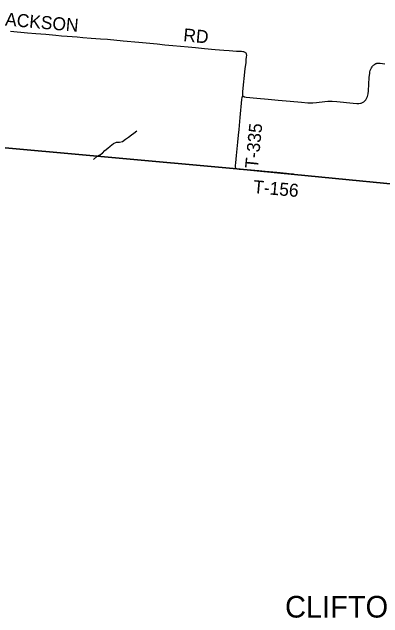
# Model space of a CAD drawing. Extents: x 1410790 to 1770854, y 566777 to 831614.
# Drawn here: x 1585877 to 1594428, y 656675 to 670657 of the extents above; entities that cross this region are included whole.
import ezdxf

# ---------------------------------------------------------------- set-up
doc = ezdxf.new("R2010")
doc.units = 0
for name, color, linetype in [('GM_X_Adjacent_County', 7, 'Continuous'), ('GM_X_Corporation_Text', 7, 'Continuous'), ('GM_X_County', 7, 'Continuous'), ('GM_X_County_Road', 7, 'Continuous'), ('GM_X_County_Road_Text', 7, 'Continuous'), ('GM_X_Minor_River', 7, 'Continuous'), ('GM_X_Township', 7, 'Continuous'), ('GM_X_Township_Road', 7, 'Continuous'), ('GM_X_Township_Road_Text', 7, 'Continuous')]:
    doc.layers.add(name, color=color, linetype=linetype)

msp = doc.modelspace()

# ---------------------------------------------------------------- linework, layer by layer
at = {"layer": 'GM_X_Adjacent_County'}
msp.add_lwpolyline([(1595705, 666584), (1592391, 666912), (1591062, 667038), (1585119, 667576)], dxfattribs=at)
at = {"layer": 'GM_X_County'}
msp.add_lwpolyline([(1595705, 666584), (1592391, 666912), (1591062, 667038), (1585119, 667576)], dxfattribs=at)
at = {"layer": 'GM_X_County_Road'}
for points in [[(1585838, 670215), (1586230, 670182), (1586426, 670165), (1586655, 670145), (1586884, 670125), (1587015, 670113), (1587145, 670103), (1587374, 670085), (1587505, 670074), (1587701, 670058), (1587914, 670040), (1588077, 670029), (1588437, 669996), (1588796, 669963), (1589221, 669922), (1589400, 669905), (1589580, 669890), (1589760, 669872), (1589939, 669854), (1590103, 669840), (1590317, 669819), (1590560, 669796), (1590756, 669779), (1590886, 669768), (1590968, 669762), (1591050, 669756), (1591165, 669752), (1591198, 669749), (1591213, 669746), (1591228, 669741), (1591242, 669734), (1591254, 669725), (1591264, 669714), (1591272, 669701), (1591277, 669686), (1591279, 669671), (1591280, 669655), (1591278, 669622), (1591271, 669557), (1591264, 669492), (1591248, 669345), (1591193, 668823), (1591189, 668773), (1591189, 668756), (1591192, 668739), (1591194, 668733), (1591195, 668728), (1591198, 668722)], [(1591198, 668722), (1591202, 668718), (1591212, 668710), (1591219, 668706), (1591228, 668702), (1591245, 668698), (1591278, 668694), (1591523, 668672), (1591784, 668645), (1592013, 668625), (1592291, 668602), (1592552, 668576), (1592699, 668564), (1592765, 668562), (1592815, 668564), (1592897, 668571), (1593092, 668595), (1593157, 668600), (1593206, 668601), (1593255, 668600), (1593369, 668591), (1593745, 668555), (1593827, 668549), (1593860, 668548), (1593877, 668550), (1593910, 668555), (1593926, 668559), (1593942, 668565), (1593957, 668572), (1593972, 668580), (1593986, 668590), (1594011, 668611), (1594034, 668636), (1594045, 668649), (1594054, 668663), (1594062, 668678), (1594068, 668693), (1594073, 668709), (1594081, 668742), (1594086, 668774), (1594093, 668840), (1594115, 669151), (1594125, 669248), (1594130, 669280), (1594138, 669312), (1594143, 669327), (1594150, 669342), (1594165, 669370), (1594182, 669397), (1594192, 669410), (1594203, 669421), (1594215, 669433), (1594227, 669443), (1594245, 669456), (1594267, 669468), (1594283, 669474), (1594292, 669476), (1594301, 669477), (1594312, 669477), (1594329, 669477), (1594365, 669476), (1594476, 669465)]]:
    msp.add_lwpolyline(points, dxfattribs=at)
at = {"layer": 'GM_X_Minor_River'}
msp.add_lwpolyline([(1587757, 667252), (1587834, 667321), (1587896, 667362), (1587959, 667402), (1588017, 667463), (1588084, 667515), (1588140, 667564), (1588213, 667622), (1588283, 667659), (1588351, 667656), (1588419, 667672), (1588488, 667727), (1588558, 667774), (1588629, 667826), (1588685, 667863), (1588756, 667917)], dxfattribs=at)
at = {"layer": 'GM_X_Township'}
msp.add_lwpolyline([(1585119, 667576), (1591062, 667038), (1592391, 666912), (1595705, 666584)], dxfattribs=at)
at = {"layer": 'GM_X_Township_Road'}
for points in [[(1591035, 667058), (1591030, 667071), (1591028, 667082), (1591027, 667098), (1591028, 667117), (1591034, 667181), (1591053, 667344), (1591083, 667655), (1591099, 667819), (1591112, 667949), (1591139, 668228), (1591176, 668637), (1591181, 668687), (1591184, 668697), (1591187, 668705), (1591194, 668717), (1591198, 668722)], [(1592392, 666912), (1592365, 666916), (1592339, 666920), (1592209, 666933), (1591979, 666955), (1591717, 666979), (1591570, 666992), (1591389, 667006), (1591160, 667025), (1591119, 667028), (1591102, 667030), (1591078, 667034), (1591062, 667038), (1591054, 667041), (1591046, 667045), (1591039, 667052), (1591035, 667058)]]:
    msp.add_lwpolyline(points, dxfattribs=at)

# ---------------------------------------------------------------- texts
at = {"layer": 'GM_X_Corporation_Text'}
msp.add_text('CLIFTON', height=500, rotation=0, dxfattribs=at).set_placement((1592172, 656682))
at = {"layer": 'GM_X_County_Road_Text'}
for s, rotation, p in [('JACKSON', 355.0209, (1585507, 670365)), ('RD', 354.5818, (1589816, 669986))]:
    msp.add_text(s, height=300, rotation=rotation, dxfattribs=at).set_placement(p)
at = {"layer": 'GM_X_Township_Road_Text'}
for s, rotation, p in [('T-335', 84.2658, (1591545, 667034)), ('T-156', 354.8088, (1591428, 666482))]:
    msp.add_text(s, height=300, rotation=rotation, dxfattribs=at).set_placement(p)

doc.saveas('drawing.dxf')
